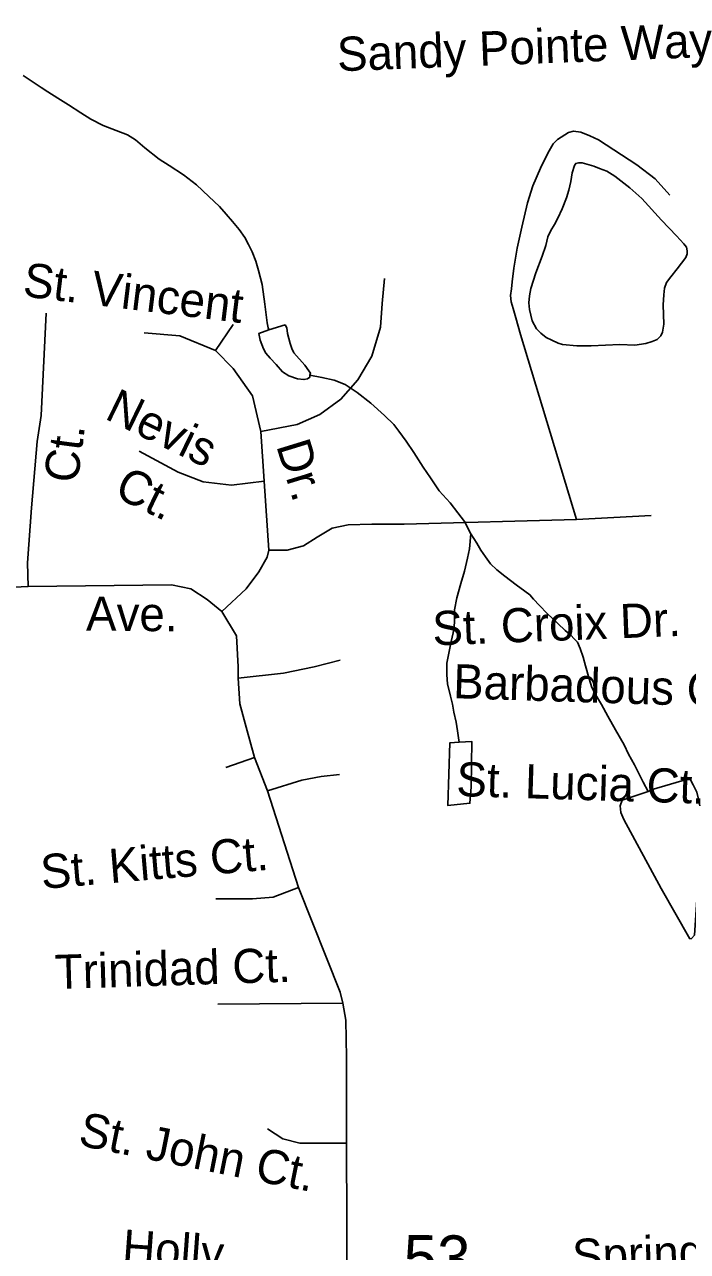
# Model space of a CAD drawing. Extents: x 2001466 to 2224147, y 644118 to 847247.
# Drawn here: x 2049511 to 2051357, y 693432 to 696845 of the extents above; entities that cross this region are included whole.
import ezdxf

# ---------------------------------------------------------------- set-up
doc = ezdxf.new("R2010")
doc.units = 0
for name, color, linetype in [('Exist Hydrographic Misc Water Feature', 7, 'Continuous'), ('Exist Road Non-System Type 51', 7, 'Continuous'), ('Exist Road Non-System Type 51 Label', 7, 'Continuous'), ('Exist Road Secondary Mileage Hundredths English Label', 7, 'Continuous'), ('Exist Road Secondary Type 51 Label', 7, 'Continuous')]:
    doc.layers.add(name, color=color, linetype=linetype)

msp = doc.modelspace()

# ---------------------------------------------------------------- linework, layer by layer
at = {"layer": 'Exist Hydrographic Misc Water Feature'}
for points in [[(2050190.9, 695995.7), (2050189.1, 696001.7), (2050186.6, 696015.4), (2050180.4, 696067.4), (2050172.4, 696121.8), (2050162.6, 696161.5), (2050154.6, 696187.4), (2050144.4, 696213.3), (2050134.5, 696233.4), (2050124.3, 696253.2), (2050108.5, 696275.5), (2050090.4, 696297.3), (2050072.6, 696317.5), (2050054.1, 696339.3), (2050024.2, 696367), (2049990.2, 696399.3), (2049953.9, 696427.1), (2049914.1, 696453), (2049886, 696471.1), (2049845.8, 696502.7), (2049820.2, 696524.9), (2049797.8, 696538.8), (2049765.8, 696550.5), (2049729.9, 696564.5), (2049695.9, 696582.6), (2049667.8, 696600.3), (2049633.8, 696622.5), (2049603.6, 696640.5), (2049576, 696658.5), (2049557.5, 696670.2), (2049507.5, 696704.1)], [(2051168.6, 695955.3), (2051210.4, 695953.4), (2051241, 695957.7), (2051258.4, 695963.6), (2051272.6, 695969.6), (2051282.4, 695979.8), (2051286.7, 695989.8), (2051290.8, 696011.8), (2051288.8, 696065.7), (2051290.4, 696093.8), (2051292.4, 696111.8), (2051298.6, 696127.5), (2051310.1, 696143.6), (2051328.3, 696165.6), (2051352.3, 696197.6), (2051356.2, 696208), (2051356.2, 696215.7), (2051354, 696225.7), (2051346.4, 696235.8), (2051326.1, 696257.5), (2051284.2, 696301.6), (2051229.9, 696361.4), (2051195.9, 696391.3), (2051154, 696423.2), (2051131.7, 696437.1), (2051111.8, 696445.4), (2051095.8, 696451.1), (2051063.8, 696461.2), (2051053.6, 696461.1), (2051045.6, 696459.1), (2051041.7, 696453.2), (2051035.7, 696433), (2051032.2, 696409.2), (2051026.1, 696385), (2051020.3, 696363.1), (2051008, 696333), (2050996.1, 696307.2), (2050986.3, 696288.8), (2050976.5, 696272.9), (2050968.3, 696255), (2050962.1, 696231.2), (2050952.1, 696201.1), (2050934.6, 696155.1), (2050920.5, 696111), (2050916.8, 696090.9), (2050914.7, 696070.9), (2050916.8, 696052.7), (2050924.6, 696021.2), (2050936.7, 695999), (2050948.8, 695987.1), (2050962.9, 695975.2), (2050978.9, 695967.1), (2050996.8, 695959.1), (2051008.9, 695955.2), (2051049, 695951.2), (2051088.8, 695951.2), (2051168.6, 695955.3)], [(2050305.1, 695869.7), (2050307, 695875.9), (2050302.9, 695881.8), (2050291.2, 695897.8), (2050261, 695931.9), (2050255.1, 695943.8), (2050251, 695957.8), (2050243, 695985.8), (2050240.9, 696001.5), (2050236.6, 696009.8), (2050190.9, 695995.7)], [(2050190.9, 695995.7), (2050163, 695985.7), (2050166.7, 695967.7), (2050176.8, 695943.5), (2050182.9, 695931.6), (2050195, 695917.6), (2050211.2, 695899.8), (2050229, 695879.6), (2050247.1, 695867.9), (2050271.3, 695859.8), (2050289.1, 695857.9), (2050299.2, 695859.6), (2050305.1, 695864), (2050305.1, 695869.7)], [(2050753.6, 695428.9), (2050735.9, 695462.8), (2050717.7, 695486.7), (2050695.7, 695514.8), (2050665.6, 695548.5), (2050641.4, 695584.6), (2050621.3, 695614.4), (2050595.3, 695654.5), (2050573.3, 695686.2), (2050553.4, 695714.4), (2050539.5, 695732.3), (2050513, 695758.2), (2050475.1, 695792.4), (2050437, 695822.1), (2050403.3, 695843.8), (2050373, 695855.7), (2050339, 695863.7), (2050305.1, 695869.7)], [(2050721.2, 694848.9), (2050718.9, 694860.7), (2050716.7, 694880.9), (2050712.6, 694904.6), (2050706.6, 694932.7), (2050702.7, 694954.8), (2050697, 694976.7), (2050688.6, 695010.9), (2050686.5, 695036.7), (2050686.3, 695068.8), (2050692.3, 695096.7), (2050698.4, 695128.6), (2050704.1, 695152.9), (2050708.5, 695180.6), (2050708, 695216.8), (2050714.2, 695250.7), (2050725.9, 695290.8), (2050736.3, 695324.8), (2050743.9, 695360.6), (2050750.1, 695386.9), (2050753.6, 695428.9)], [(2051247.1, 694712), (2051233, 694737.6), (2051209.2, 694785.9), (2051192.8, 694815.5), (2051180.7, 694841.7), (2051156.7, 694883.5), (2051135, 694921.7), (2051116.9, 694953.6), (2051100.7, 694981.6), (2051090.5, 695001.4), (2051082.5, 695025.3), (2051072.4, 695061.4), (2051066.5, 695085.3), (2051058.3, 695109.3), (2051050.3, 695127.6), (2051040.4, 695137.2), (2051032.4, 695145.3), (2051016.4, 695159.5), (2050995.9, 695179.2), (2050966.2, 695207.3), (2050944.3, 695229.2), (2050928.3, 695247.1), (2050917.8, 695259.2), (2050904.3, 695269), (2050880.1, 695286.9), (2050847.9, 695311.2), (2050825.7, 695328.7), (2050808.1, 695344.8), (2050794, 695364.8), (2050781.7, 695382.9), (2050769.8, 695402.9), (2050753.6, 695428.9)], [(2050721.2, 694848.9), (2050756.6, 694850.8), (2050754.8, 694725), (2050751.1, 694678.9), (2050689.2, 694672.9), (2050694.9, 694846.8), (2050721.2, 694848.9)], [(2051247.1, 694712), (2051174.9, 694687.6), (2051169.4, 694671.9), (2051171.5, 694653.7), (2051179.3, 694633.9), (2051283.6, 694442), (2051363.6, 694302.1), (2051367.9, 694302.3), (2051375.9, 694312), (2051383.5, 694424), (2051393.1, 694652.1), (2051391.3, 694672.3), (2051386.8, 694694.1), (2051383.1, 694710), (2051372.8, 694730.2), (2051363.2, 694747.9), (2051255.3, 694716), (2051247.1, 694712)]]:
    msp.add_lwpolyline(points, dxfattribs=at)
at = {"layer": 'Exist Road Non-System Type 51'}
for p, q in [((2050477.6, 695455.7), (2050567.7, 695455.7)), ((2050567.7, 695455.7), (2051047.3, 695468.2)), ((2051047.3, 695468.2), (2051255.6, 695480))]:
    msp.add_line(p, q, dxfattribs=at)
for points in [[(2051307.8, 696370.9), (2051266.7, 696415.8), (2051215.5, 696454.8), (2051108.9, 696525), (2051085.1, 696535.5), (2051059.3, 696546), (2051039.4, 696548.4), (2051025.3, 696544.7), (2051015.2, 696538.9), (2050994.9, 696525.3), (2050982.7, 696513.5), (2050968.2, 696487.8), (2050947.3, 696446.3), (2050926.3, 696396.7), (2050911.3, 696349), (2050895.9, 696281.3), (2050882.8, 696223.6), (2050873.6, 696167.8), (2050868.8, 696129.9), (2050866.4, 696109.9), (2050864.1, 696092), (2050865.7, 696073.9), (2050871.3, 696055.8), (2050878.8, 696029.7), (2050891.8, 695983.4), (2051047.3, 695468.2)], [(2050168.8, 695712.9), (2050270.2, 695733.2), (2050333.3, 695760.2), (2050391.9, 695803.1), (2050439.3, 695857.2), (2050477.6, 695922.6), (2050502.4, 696003.8), (2050506.9, 696069.3), (2050513.6, 696139.2)], [(2049571, 696042.2), (2049557.5, 695758), (2049546.2, 695685.8), (2049530.4, 695500.8), (2049519.1, 695347.5), (2049521.4, 695282.1)], [(2050042.5, 695938.4), (2050092.1, 696010.6)], [(2050042.5, 695938.4), (2049943.4, 695979), (2049844.2, 695988.1)], [(2050168.8, 695712.9), (2050146.2, 695812.1), (2050092.1, 695888.8), (2050042.5, 695938.4)], [(2050177.8, 695575.3), (2050168.8, 695712.9)], [(2050177.8, 695575.3), (2050087.6, 695564), (2050008.7, 695573), (2049938.9, 695600.1), (2049830.7, 695658.7)], [(2050190.9, 695383.6), (2050177.8, 695575.3)], [(2050190.9, 695383.6), (2050242.7, 695383.6), (2050287.8, 695394.8), (2050326.1, 695419.6), (2050367.1, 695444.5), (2050412.2, 695453.5), (2050477.6, 695455.7)], [(2049521.4, 695282.1), (2049424.5, 695277.5), (2049361.4, 695297.8), (2049259.9, 695356.5), (2049160.7, 695417.4)], [(2050060.1, 695212.1), (2050127.7, 695275.3), (2050163.8, 695322.7), (2050186.4, 695363.3), (2050190.9, 695383.6)], [(2049521.4, 695282.1), (2049920.4, 695286.6), (2049974.5, 695275.3), (2050019.6, 695246), (2050060.1, 695212.1)], [(2050060.1, 695212.1), (2050101.1, 695144.5), (2050105.7, 695058.8), (2050105.7, 695027.2)], [(2050105.7, 695027.2), (2050231.9, 695040.7), (2050317.5, 695058.8), (2050389.7, 695076.8)], [(2050105.7, 695027.2), (2050110.6, 694955.4), (2050128.3, 694890.6), (2050151.8, 694806.1)], [(2050151.8, 694806.1), (2050071.3, 694778.5)], [(2050151.8, 694806.1), (2050187.2, 694713.7)], [(2050187.2, 694713.7), (2050283.4, 694743.2), (2050336.5, 694753), (2050387.5, 694758.9)], [(2050187.2, 694713.7), (2050273.6, 694444.4)], [(2050273.6, 694444.4), (2050202.9, 694417.3), (2050145.9, 694413.4), (2050043.8, 694413.4)], [(2050273.6, 694444.4), (2050389.5, 694153.9), (2050397.4, 694122.5)], [(2050397.4, 694122.5), (2050049.7, 694120.5)], [(2050397.4, 694122.5), (2050405.2, 694075.7), (2050407.2, 693971.5), (2050407.2, 693733.7)], [(2050407.2, 693733.7), (2050277.5, 693733.7), (2050230.4, 693745.5), (2050187.2, 693773)], [(2050407.2, 693733.7), (2050409.1, 693285.9)]]:
    msp.add_lwpolyline(points, dxfattribs=at)

# ---------------------------------------------------------------- texts
at = {"layer": 'Exist Road Non-System Type 51 Label'}
for s, rotation, p in [('Sandy Pointe Way', 2.2108, (2050382.9, 696715.4)), ('St. Vincent', 353.0206, (2049503.9, 696089.8)), ('Nevis', 334.029, (2049731.3, 695750.2)), ('Ct.', 82.4856, (2049658.7, 695567.1)), ('Dr.', 287.0824, (2050211.2, 695674.1)), ('Ct.', 334.029, (2049757.1, 695534.1)), ('Ave.', 359.5329, (2049682.4, 695159.4)), ('St. Croix Dr.', 2.2108, (2050648.4, 695117.9)), ('Barbadous Ct.', 358.2081, (2050703.5, 694971.4)), ('St. Lucia Ct.', 358.2081, (2050712.3, 694699.2)), ('St. Kitts Ct.', 4.8325, (2049560, 694440.5)), ('Trinidad Ct.', 1.7769, (2049597, 694162.1)), ('St. John Ct.', 348.6854, (2049657.9, 693727.9))]:
    msp.add_text(s, height=95, rotation=rotation, dxfattribs=at).set_placement(p)
at = {"layer": 'Exist Road Secondary Mileage Hundredths English Label'}
msp.add_text('.53', height=125, rotation=359.5078, dxfattribs=at).set_placement((2050519.5, 693353.4))
at = {"layer": 'Exist Road Secondary Type 51 Label'}
for s, rotation, p in [('Holly', 355.8607, (2049780.9, 693398.9)), ('Springs', 2.1176, (2051037.5, 693371.4))]:
    msp.add_text(s, height=95, rotation=rotation, dxfattribs=at).set_placement(p)

doc.saveas('drawing.dxf')
